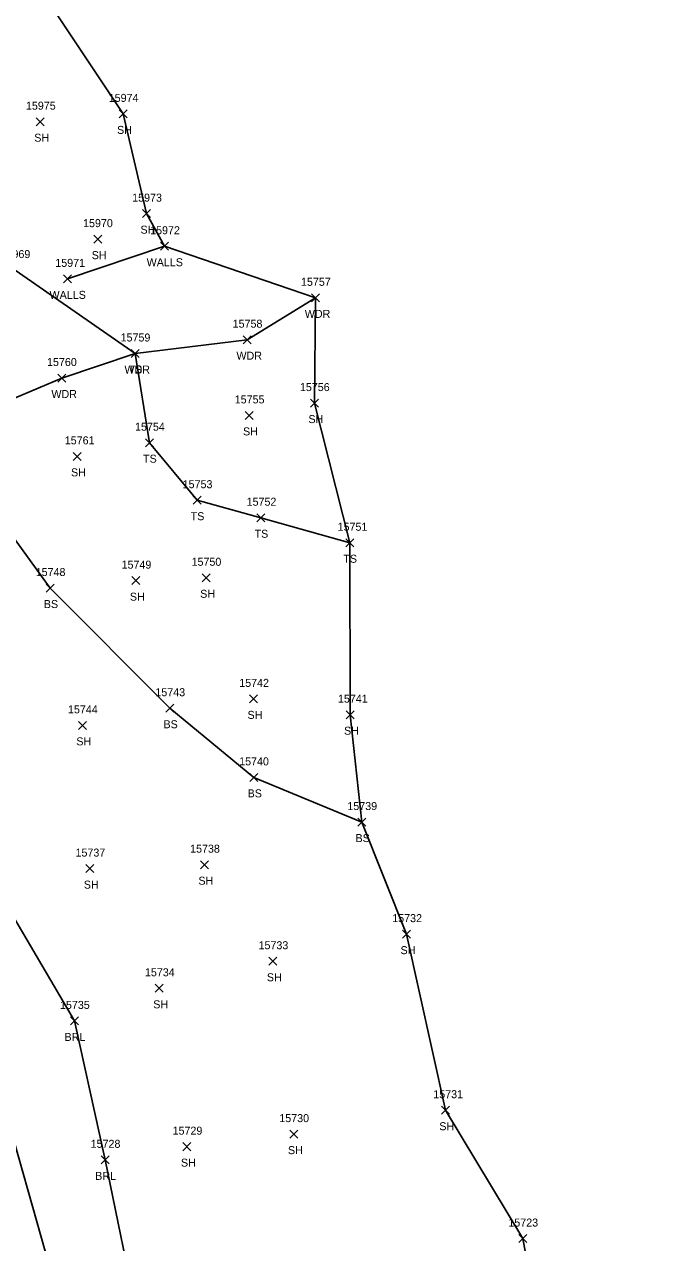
# Model space of a CAD drawing. Extents: x 1439173 to 1457902, y 641926 to 659889.
# Drawn here: x 1446060.5 to 1446221.1, y 654345.9 to 654650.3 of the extents above; entities that cross this region are included whole.
import ezdxf

# ---------------------------------------------------------------- set-up
doc = ezdxf.new("R2010")
doc.units = 0
for name, color, linetype in [('L_A', 7, 'Continuous'), ('L_I', 7, 'Continuous'), ('L_TIC', 7, 'Continuous'), ('LABL', 7, 'Continuous'), ('LAHR', 7, 'Continuous'), ('LAWA', 7, 'Continuous'), ('LELB', 7, 'Continuous'), ('LSOGP', 7, 'Continuous'), ('LWS', 7, 'Continuous')]:
    doc.layers.add(name, color=color, linetype=linetype)

msp = doc.modelspace()

# ---------------------------------------------------------------- linework, layer by layer
at = {"layer": 'L_TIC'}
for points in [[(1446084.21, 654626.94), (1446086.21, 654628.94)], [(1446086.21, 654626.94), (1446084.21, 654628.94)], [(1446063.52, 654624.99), (1446065.52, 654626.99)], [(1446065.52, 654624.99), (1446063.52, 654626.99)], [(1446090.07, 654602.01), (1446092.07, 654604.01)], [(1446092.07, 654602.01), (1446090.07, 654604.01)], [(1446077.88, 654595.64), (1446079.88, 654597.64)], [(1446079.88, 654595.64), (1446077.88, 654597.64)], [(1446094.56, 654593.87), (1446096.56, 654595.87)], [(1446096.56, 654593.87), (1446094.56, 654595.87)], [(1446070.28, 654585.72), (1446072.28, 654587.72)], [(1446072.28, 654585.72), (1446070.28, 654587.72)], [(1446132.26, 654580.98), (1446134.26, 654582.98)], [(1446134.26, 654580.98), (1446132.26, 654582.98)], [(1446115.18, 654570.52), (1446117.18, 654572.52)], [(1446117.18, 654570.52), (1446115.18, 654572.52)], [(1446087.19, 654567.07), (1446089.19, 654569.07)], [(1446089.19, 654567.07), (1446087.19, 654569.07)], [(1446087.19, 654567.07), (1446089.19, 654569.07)], [(1446089.19, 654567.07), (1446087.19, 654569.07)], [(1446068.92, 654560.94), (1446070.92, 654562.94)], [(1446070.92, 654560.94), (1446068.92, 654562.94)], [(1446132.05, 654554.68), (1446134.05, 654556.68)], [(1446134.05, 654554.68), (1446132.05, 654556.68)], [(1446115.7, 654551.6), (1446117.7, 654553.6)], [(1446117.7, 654551.6), (1446115.7, 654553.6)], [(1446090.79, 654544.78), (1446092.79, 654546.78)], [(1446092.79, 654544.78), (1446090.79, 654546.78)], [(1446072.71, 654541.37), (1446074.71, 654543.37)], [(1446074.71, 654541.37), (1446072.71, 654543.37)], [(1446102.69, 654530.41), (1446104.69, 654532.41)], [(1446104.69, 654530.41), (1446102.69, 654532.41)], [(1446118.67, 654526.03), (1446120.67, 654528.03)], [(1446120.67, 654526.03), (1446118.67, 654528.03)], [(1446140.85, 654519.78), (1446142.85, 654521.78)], [(1446142.85, 654519.78), (1446140.85, 654521.78)], [(1446087.43, 654510.31), (1446089.43, 654512.31)], [(1446089.43, 654510.31), (1446087.43, 654512.31)], [(1446104.99, 654511.03), (1446106.99, 654513.03)], [(1446106.99, 654511.03), (1446104.99, 654513.03)], [(1446065.96, 654508.46), (1446067.96, 654510.46)], [(1446067.96, 654508.46), (1446065.96, 654510.46)], [(1446116.82, 654480.77), (1446118.82, 654482.77)], [(1446118.82, 654480.77), (1446116.82, 654482.77)], [(1446095.87, 654478.43), (1446097.87, 654480.43)], [(1446097.87, 654478.43), (1446095.87, 654480.43)], [(1446140.94, 654476.82), (1446142.94, 654478.82)], [(1446142.94, 654476.82), (1446140.94, 654478.82)], [(1446074.03, 654474.15), (1446076.03, 654476.15)], [(1446076.03, 654474.15), (1446074.03, 654476.15)], [(1446116.9, 654461.16), (1446118.9, 654463.16)], [(1446118.9, 654461.16), (1446116.9, 654463.16)], [(1446143.86, 654449.99), (1446145.86, 654451.99)], [(1446145.86, 654449.99), (1446143.86, 654451.99)], [(1446075.92, 654438.36), (1446077.92, 654440.36)], [(1446077.92, 654438.36), (1446075.92, 654440.36)], [(1446104.55, 654439.34), (1446106.55, 654441.34)], [(1446106.55, 654439.34), (1446104.55, 654441.34)], [(1446155.06, 654421.98), (1446157.06, 654423.98)], [(1446157.06, 654421.98), (1446155.06, 654423.98)], [(1446121.65, 654415.21), (1446123.65, 654417.21)], [(1446123.65, 654415.21), (1446121.65, 654417.21)], [(1446093.26, 654408.45), (1446095.26, 654410.45)], [(1446095.26, 654408.45), (1446093.26, 654410.45)], [(1446072.03, 654400.3), (1446074.03, 654402.3)], [(1446074.03, 654400.3), (1446072.03, 654402.3)], [(1446164.75, 654377.99), (1446166.75, 654379.99)], [(1446166.75, 654377.99), (1446164.75, 654379.99)], [(1446126.92, 654372.01), (1446128.92, 654374.01)], [(1446128.92, 654372.01), (1446126.92, 654374.01)], [(1446100.18, 654368.88), (1446102.18, 654370.88)], [(1446102.18, 654368.88), (1446100.18, 654370.88)], [(1446079.69, 654365.59), (1446081.69, 654367.59)], [(1446081.69, 654365.59), (1446079.69, 654367.59)], [(1446184.09, 654345.92), (1446186.09, 654347.92)], [(1446186.09, 654345.92), (1446184.09, 654347.92)]]:
    msp.add_lwpolyline(points, dxfattribs=at)
at = {"layer": 'LABL'}
msp.add_lwpolyline([(1446124.18, 654108.76), (1446126.08, 654115.59), (1446130.29, 654124.75), (1446156.54, 654128.14), (1446187.16, 654132.4), (1446220.59, 654135.33), (1446221.05, 654146.08), (1446195.07, 654144.25), (1446169.23, 654143.17), (1446140.07, 654152.22), (1446129.15, 654174.8), (1446116.01, 654215.11), (1446108.77, 654244.23), (1446096.88, 654288.5), (1446089.16, 654325.6), (1446080.69, 654366.59), (1446073.03, 654401.3), (1446053.81, 654433.94), (1446052.94, 654469.59), (1446042.27, 654503.12), (1446031.58, 654533.58), (1446025.16, 654550.47), (1446012.61, 654564.78)], dxfattribs=at)
at = {"layer": 'LAHR'}
msp.add_lwpolyline([(1446126.08, 654115.59), (1446118.81, 654136.63), (1446104.47, 654192.25), (1446090.12, 654244.5), (1446079.51, 654291.33), (1446068.11, 654335.55), (1446053.58, 654386.49), (1446044.43, 654428.87), (1446026.24, 654485.4), (1446017.64, 654517.64)], dxfattribs=at)
at = {"layer": 'LAWA'}
msp.add_lwpolyline([(1446133.26, 654581.98), (1446116.18, 654571.52), (1446088.19, 654568.07), (1446069.92, 654561.94), (1446040.28, 654549.44), (1446022.74, 654566.52), (1446005.71, 654605.42), (1445992.14, 654628.44), (1445984.97, 654659.93), (1445973.22, 654679.35), (1445954.78, 654718.66), (1445943.55, 654764.59), (1445934.4, 654807.92), (1445917.92, 654858.75), (1445905.04, 654905.82)], dxfattribs=at)
at = {"layer": 'LELB'}
for points in [[(1446141.85, 654520.78), (1446119.67, 654527.03), (1446103.69, 654531.41), (1446091.79, 654545.78), (1446088.19, 654568.07), (1446058.24, 654588.91), (1446041.93, 654618.07), (1446028.15, 654647.61), (1446015.78, 654678.94), (1446003.86, 654708.09), (1446001.61, 654738.32), (1445979.91, 654757.21), (1445968.45, 654797.72), (1445956.3, 654827.82), (1445945.15, 654859.79), (1445929.65, 654891.39)], [(1446144.86, 654450.99), (1446117.9, 654462.16), (1446096.87, 654479.43), (1446066.96, 654509.46), (1446048.43, 654535.03), (1446040.28, 654549.44)]]:
    msp.add_lwpolyline(points, dxfattribs=at)
at = {"layer": 'LSOGP'}
msp.add_lwpolyline([(1445996.55, 654901.62), (1445994.17, 654880.23), (1446001.19, 654841.3), (1446014.18, 654808.06), (1446021, 654768.58), (1446034.73, 654749.84), (1446039.4, 654725.87), (1446057.35, 654692.27), (1446061.11, 654673.36), (1446066.37, 654656.16), (1446085.21, 654627.94), (1446091.07, 654603.01), (1446095.56, 654594.87), (1446133.26, 654581.98), (1446133.05, 654555.68), (1446141.85, 654520.77), (1446141.94, 654477.82), (1446144.85, 654450.99), (1446156.06, 654422.98), (1446165.75, 654378.99), (1446185.09, 654346.93), (1446193.92, 654299.19)], dxfattribs=at)
at = {"layer": 'LWS'}
msp.add_lwpolyline([(1446071.28, 654586.72), (1446095.56, 654594.87)], dxfattribs=at)

# ---------------------------------------------------------------- texts
at = {"layer": 'L_A'}
for s, p in [('SH', (1446083.7, 654622.94)), ('SH', (1446063.01, 654620.99)), ('SH', (1446089.56, 654598.01)), ('SH', (1446077.37, 654591.64)), ('WALLS', (1446091.1, 654589.87)), ('WALLS', (1446066.83, 654581.72)), ('WDR', (1446130.62, 654576.98)), ('WDR', (1446113.54, 654566.52)), ('WDR', (1446085.55, 654563.07)), ('TS', (1446086.6, 654563.07)), ('WDR', (1446067.29, 654556.94)), ('SH', (1446131.54, 654550.68)), ('SH', (1446115.19, 654547.6)), ('TS', (1446090.2, 654540.78)), ('SH', (1446072.19, 654537.37)), ('TS', (1446102.1, 654526.41)), ('TS', (1446118.08, 654522.03)), ('TS', (1446140.26, 654515.78)), ('BS', (1446065.4, 654504.46)), ('SH', (1446086.91, 654506.31)), ('SH', (1446104.48, 654507.03)), ('BS', (1446095.31, 654474.43)), ('SH', (1446116.31, 654476.77)), ('SH', (1446140.43, 654472.82)), ('SH', (1446073.52, 654470.15)), ('BS', (1446116.34, 654457.16)), ('BS', (1446143.3, 654445.99)), ('SH', (1446075.4, 654434.36)), ('SH', (1446104.04, 654435.34)), ('SH', (1446154.55, 654417.98)), ('SH', (1446121.14, 654411.21)), ('SH', (1446092.75, 654404.45)), ('BRL', (1446070.57, 654396.3)), ('SH', (1446164.24, 654373.99)), ('SH', (1446126.41, 654368.01)), ('SH', (1446099.67, 654364.88)), ('BRL', (1446078.24, 654361.59))]:
    msp.add_text(s, height=2, dxfattribs=at).set_placement(p)
at = {"layer": 'L_I'}
for s, p in [('15975', (1446060.93, 654628.99)), ('15974', (1446081.62, 654630.94)), ('15973', (1446087.48, 654606.01)), ('15970', (1446075.21, 654599.64)), ('15972', (1446091.97, 654597.87)), ('15969', (1446054.59, 654591.91)), ('15971', (1446068.26, 654589.72)), ('15757', (1446129.67, 654584.98)), ('15758', (1446112.59, 654574.52)), ('15759', (1446084.59, 654571.07)), ('15759', (1446084.59, 654571.07)), ('15760', (1446066.2, 654564.94)), ('15756', (1446129.4, 654558.68)), ('15755', (1446113.11, 654555.6)), ('15754', (1446088.2, 654548.78)), ('15761', (1446070.63, 654545.37)), ('15753', (1446100.1, 654534.41)), ('15752', (1446116.08, 654530.03)), ('15751', (1446138.82, 654523.78)), ('15749', (1446084.83, 654514.31)), ('15750', (1446102.32, 654515.03)), ('15748', (1446063.37, 654512.46)), ('15742', (1446114.23, 654484.77)), ('15743', (1446093.28, 654482.43)), ('15741', (1446138.91, 654480.82)), ('15744', (1446071.44, 654478.15)), ('15740', (1446114.22, 654465.16)), ('15739', (1446141.26, 654453.99)), ('15738', (1446101.96, 654443.34)), ('15737', (1446073.32, 654442.36)), ('15732', (1446152.47, 654425.98)), ('15733', (1446119.06, 654419.21)), ('15734', (1446090.67, 654412.45)), ('15735', (1446069.44, 654404.3)), ('15731', (1446162.73, 654381.99)), ('15730', (1446124.25, 654376.01)), ('15729', (1446097.58, 654372.88)), ('15728', (1446077.1, 654369.59)), ('15723', (1446181.5, 654349.92))]:
    msp.add_text(s, height=2, dxfattribs=at).set_placement(p)

doc.saveas('drawing.dxf')
